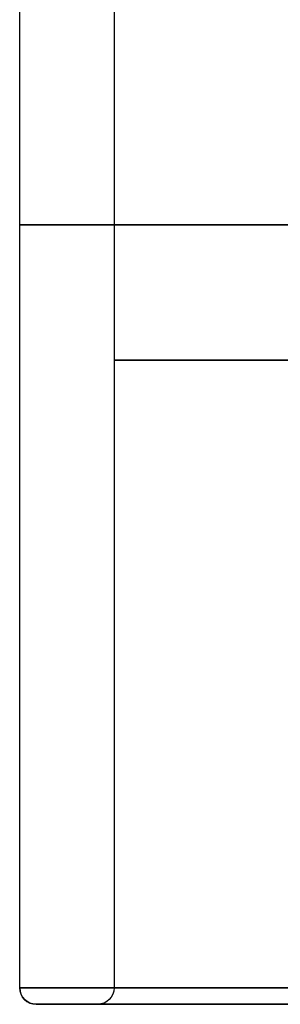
# Model space of a CAD drawing. Header units: centimetres. Extents: x -14.2 to 14.2, y -23.9 to 0.
# Tile 302 of 656: x -12.525 to -12.207, y -5.45 to -4.25. Entities that reach past the tile are written whole.
import ezdxf

# ---------------------------------------------------------------- set-up
doc = ezdxf.new("R2010")
doc.units = ezdxf.units.CM
doc.layers.add('Default', color=7, linetype='Continuous', true_color=0x000000)

msp = doc.modelspace()

# ---------------------------------------------------------------- linework, layer by layer
at = {"layer": 'Default'}
msp.add_line((-12.505, -5.45), (-12.43, -5.45), dxfattribs=at)
at = {"layer": 'Default', "extrusion": (0, 1, 0)}
for centre, radius, start, end in [((11.4, 0, -4.5), 1.125, 180, 0), ((11.4, 0, -4.5), 1.125, 0, 180), ((11.4, 0, -4.665), 1.01, 0, 180), ((11.4, 0, -4.665), 1.01, 180, 0), ((11.4, 0, -5.43), 1.125, 0, 180), ((11.4, 0, -5.43), 1.125, 180, 0), ((11.4, 0, -5.43), 1.01, 0, 180), ((11.4, 0, -5.43), 1.01, 180, 0), ((11.4, 0, -5.45), 1.105, 0, 180), ((11.4, 0, -5.45), 1.105, 180, 0), ((11.4, 0, -5.45), 1.105, 0, 180)]:
    msp.add_arc(centre, radius, start, end, dxfattribs=at)
at = {"layer": 'Default'}
msp.add_arc((-12.505, -5.43), 0.02, 180, 270, dxfattribs=at)
at = {"layer": 'Default', "extrusion": (-0.016332, 0, -0.999867)}
msp.add_arc((5.43, 12.5035, 0.1862), 0.02, 360, 90, dxfattribs=at)
at = {"layer": 'Default', "extrusion": (0, 0, -1)}
msp.add_arc((12.43, -5.43), 0.02, 180, 270, dxfattribs=at)
at = {"layer": 'Default', "extrusion": (-0.012314, 0, -0.999924)}
msp.add_arc((12.4291, -5.43, 0.1404), 0.02, 180, 270, dxfattribs=at)
at = {"layer": 'Default', "extrusion": (0, -1, 0)}
for start, end in [(180, 0), (0, 180)]:
    msp.add_arc((-11.4, 0, 5.45), 1.03, start, end, dxfattribs=at)
at = {"layer": 'Default'}
for points in [[(-12.525, -5.43), (-12.525, -4.5), (-12.525, -3.57)], [(-12.41, -3.9), (-12.41, -4.665), (-12.41, -5.43)]]:
    msp.add_open_spline(points, degree=2, dxfattribs=at)

doc.saveas('drawing.dxf')
